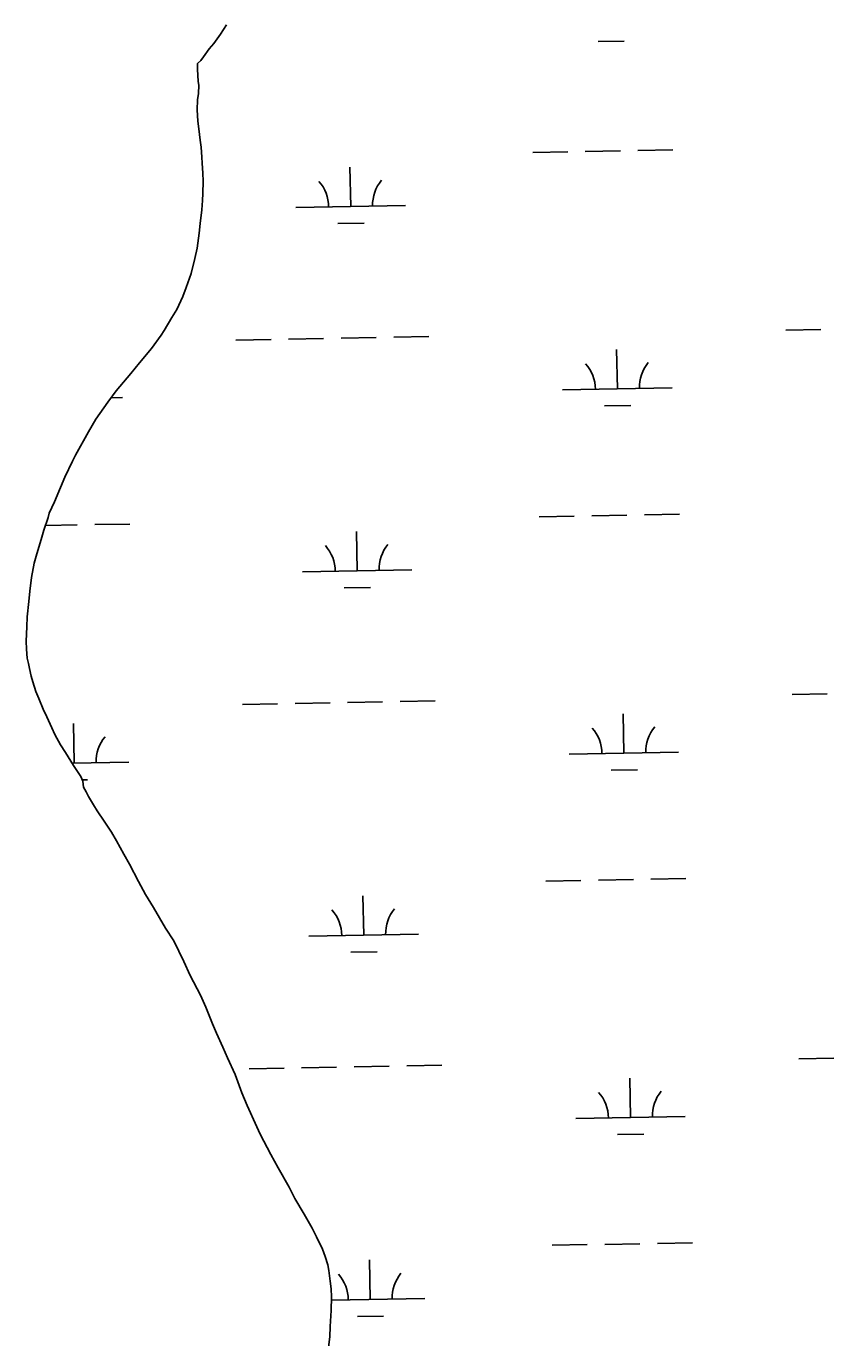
# Model space of a CAD drawing. Extents: x 3914892 to 3953151, y 242587 to 268572.
# Drawn here: x 3940869 to 3941606, y 263913 to 265110 of the extents above; entities that cross this region are included whole.
import ezdxf

# ---------------------------------------------------------------- set-up
doc = ezdxf.new("R2010")
doc.units = 0
doc.layers.add('V-WETL-SWMP', color=7, linetype='Continuous')

msp = doc.modelspace()

# ---------------------------------------------------------------- linework, layer by layer
at = {"layer": 'V-WETL-SWMP'}
for p, q in [((3941391, 265096.1), (3941415, 265096.6)), ((3941331.4, 264995), (3941363.4, 264995.6)), ((3941379.4, 264995.9), (3941411.4, 264996.5)), ((3941427.4, 264996.8), (3941459.3, 264997.3)), ((3941165.2, 264945.6), (3941164.5, 264981.6)), ((3941115.2, 264944.7), (3941215.2, 264946.5)), ((3941153.4, 264930), (3941177.4, 264930.4)), ((3941562.3, 264832.7), (3941594.3, 264833.2)), ((3941060.5, 264823.7), (3941092.5, 264824.2)), ((3941108.5, 264824.5), (3941140.5, 264825.1)), ((3941156.5, 264825.4), (3941188.5, 264826)), ((3941204.5, 264826.3), (3941236.5, 264826.8)), ((3941408.7, 264779.2), (3941408, 264815.1)), ((3941358.7, 264778.3), (3941458.6, 264780)), ((3940946.4, 264770.9), (3940956.8, 264771.1)), ((3941396.9, 264763.5), (3941420.9, 264763.9)), ((3941337.3, 264662.4), (3941369.3, 264663)), ((3941385.3, 264663.3), (3941417.3, 264663.9)), ((3941433.3, 264664.1), (3941465.3, 264664.7)), ((3940886.5, 264654.4), (3940915.5, 264654.9)), ((3940931.5, 264655.2), (3940963.5, 264655.7)), ((3941171.1, 264613), (3941170.5, 264649)), ((3941121.1, 264612.1), (3941221.1, 264613.9)), ((3941159.4, 264597.4), (3941183.4, 264597.8)), ((3941114.4, 264491.9), (3941146.4, 264492.5)), ((3941162.4, 264492.8), (3941194.4, 264493.3)), ((3941210.4, 264493.6), (3941242.4, 264494.2)), ((3941568.3, 264500), (3941600.3, 264500.6)), ((3941066.4, 264491.1), (3941098.4, 264491.6)), ((3941414.6, 264446.5), (3941414, 264482.5)), ((3940912.8, 264437.6), (3940912.1, 264473.5)), ((3941364.6, 264445.6), (3941464.6, 264447.4)), ((3940910.9, 264437.5), (3940962.8, 264438.4)), ((3940920.2, 264422.3), (3940925, 264422.3)), ((3941402.9, 264430.9), (3941426.9, 264431.3)), ((3941343.3, 264329.8), (3941375.3, 264330.4)), ((3941391.3, 264330.7), (3941423.3, 264331.2)), ((3941439.3, 264331.5), (3941471.3, 264332.1)), ((3941177.1, 264280.4), (3941176.4, 264316.4)), ((3941127.1, 264279.5), (3941227.1, 264281.3)), ((3941165.3, 264264.8), (3941189.3, 264265.2)), ((3941072.4, 264158.4), (3941104.4, 264159)), ((3941120.4, 264159.3), (3941152.4, 264159.9)), ((3941168.4, 264160.1), (3941200.4, 264160.7)), ((3941216.4, 264161), (3941248.4, 264161.6)), ((3941574.2, 264167.4), (3941606.2, 264168)), ((3941420.6, 264113.9), (3941419.9, 264149.9)), ((3941370.6, 264113), (3941470.5, 264114.8)), ((3941408.8, 264098.3), (3941432.8, 264098.7)), ((3941349.2, 263997.2), (3941381.2, 263997.8)), ((3941397.2, 263998), (3941429.2, 263998.6)), ((3941445.2, 263998.9), (3941477.2, 263999.5)), ((3941183, 263947.8), (3941182.4, 263983.8)), ((3941147.6, 263947.1), (3941233, 263948.7)), ((3941171.3, 263932.1), (3941195.3, 263932.6))]:
    msp.add_line(p, q, dxfattribs=at)
for points in [[(3941025.6, 265023.6), (3941025.2, 265034), (3941025.5, 265042.9), (3941026.2, 265048.8), (3941026.5, 265056.5), (3941026, 265059.8), (3941025.3, 265070.9), (3941025.4, 265076.1), (3941028.4, 265079), (3941030.7, 265082.4), (3941036, 265089.4), (3941040.4, 265094.4), (3941046.5, 265103), (3941051.7, 265111.4)], [(3941144.4, 263979.3), (3941142, 263987.1), (3941139.6, 263993.8), (3941133.9, 264004.9), (3941130, 264012.8), (3941122.7, 264025.7), (3941114.2, 264039.8), (3941108.9, 264050.3), (3941099, 264067.8), (3941092.4, 264080.1), (3941082.5, 264098.7), (3941079.5, 264105.4), (3941070.8, 264124.7), (3941065.7, 264136.5), (3941059.6, 264153.1), (3941052.9, 264168.5), (3941048.5, 264178.1), (3941042.8, 264190.8), (3941039.1, 264199.3), (3941033, 264214.7), (3941028, 264225.5), (3941018.7, 264243.6), (3941013, 264256.3), (3941003.7, 264275.3), (3940996.2, 264286.6), (3940985.3, 264305.6), (3940977.8, 264317.5), (3940971.6, 264329.3), (3940963.3, 264345.2), (3940958, 264354.2), (3940951.4, 264366.6), (3940946.8, 264374.4), (3940940.3, 264384.5), (3940933.8, 264393.8), (3940930.5, 264399.2), (3940926, 264407), (3940923.6, 264411.2), (3940921.3, 264415.4), (3940920.8, 264420.9), (3940918.8, 264425.2), (3940912.3, 264435.3), (3940904.8, 264447), (3940900.2, 264454.2), (3940895, 264463.5), (3940892.3, 264469.6), (3940887.9, 264479.8), (3940884.6, 264486.8), (3940880.5, 264496.4), (3940877.8, 264502.8), (3940875, 264511.6), (3940873.6, 264516.7), (3940872.1, 264523.7), (3940871, 264528.3), (3940869.9, 264533.2), (3940869.3, 264541.4), (3940869, 264548.8), (3940869.7, 264562), (3940870, 264570.9), (3940871.3, 264585.1), (3940872.2, 264594.3), (3940873.9, 264607), (3940876.4, 264619.9), (3940878.6, 264628.6), (3940882.7, 264641.7), (3940885.1, 264650), (3940889, 264661.8), (3940890, 264665.6), (3940894.9, 264675.9), (3940900.2, 264689), (3940904.4, 264698.6), (3940911.3, 264713), (3940914.1, 264718.6), (3940925.9, 264740), (3940932.5, 264751.3), (3940943.6, 264767), (3940951.2, 264777.4), (3940964.4, 264793), (3940972.3, 264802.8), (3940983.4, 264816.1), (3940992.2, 264828.1), (3940994.8, 264832.5), (3941002, 264844.4), (3941006.6, 264851.7), (3941012, 264863.5), (3941015.1, 264871.6), (3941019.5, 264884.4), (3941023, 264898), (3941025.1, 264907.6), (3941027, 264921.2), (3941027.9, 264930.1), (3941029.3, 264942.7), (3941029.9, 264951), (3941030.2, 264957.5), (3941030.4, 264968.6), (3941030.2, 264975.9), (3941029.5, 264985.1), (3941029.3, 264990.6), (3941028.6, 264999.8), (3941027.8, 265006.2), (3941026.5, 265016.6), (3941025.6, 265023.6)], [(3941145.1, 263904.1), (3941146.3, 263913.7), (3941146.6, 263923.2), (3941147.5, 263937.6), (3941147.7, 263950.2), (3941147.4, 263957.6), (3941146.5, 263964.6), (3941145.2, 263974.1), (3941144.4, 263979.3)]]:
    msp.add_lwpolyline(points, dxfattribs=at)
for centre, start, end in [((3941109.9, 264945.1), 0.2532, 41.7968), ((3941220.4, 264947.1), 140.2532, 181.7968), ((3941353.4, 264778.6), 0.2532, 41.7968), ((3941463.9, 264780.6), 140.2532, 181.7968), ((3941115.9, 264612.5), 0.2532, 41.7968), ((3941226.3, 264614.5), 140.2532, 181.7968), ((3941359.4, 264446), 0.2532, 41.7968), ((3941469.8, 264448), 140.2532, 181.7968), ((3940968, 264439), 140.2532, 181.7968), ((3941121.8, 264279.9), 0.2532, 41.7968), ((3941232.3, 264281.9), 140.2532, 181.7968), ((3941365.3, 264113.4), 0.2532, 41.7968), ((3941475.8, 264115.4), 140.2532, 181.7968), ((3941127.8, 263947.3), 0.2532, 41.7968), ((3941238.2, 263949.2), 140.2532, 181.7968)]:
    msp.add_arc(centre, 35.2, start, end, dxfattribs=at)

doc.saveas('drawing.dxf')
